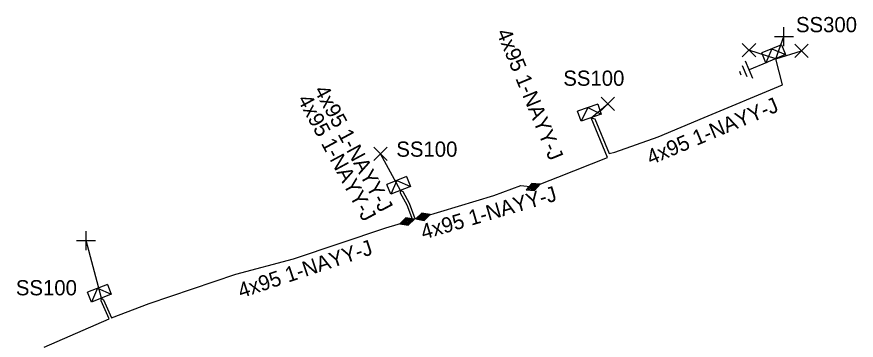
# Model space of a CAD drawing. Extents: x -763093 to -760976, y -1155572 to -1152009.
# Drawn here: x -761473.8 to -761418.6, y -1155041.4 to -1155020.2 of the extents above; entities that cross this region are included whole.
import ezdxf

# ---------------------------------------------------------------- set-up
doc = ezdxf.new("R2010")
doc.units = 0
for name, color, linetype in [('Vrstva 1', 7, 'Continuous'), ('Vrstva 14', 7, 'Continuous'), ('Vrstva 15', 7, 'Continuous'), ('Vrstva 19', 7, 'Continuous'), ('Vrstva 31', 7, 'Continuous'), ('Vrstva 33', 7, 'Continuous'), ('Vrstva 34', 7, 'Continuous'), ('Vrstva 4', 7, 'Continuous'), ('Vrstva 5', 7, 'Continuous'), ('Vrstva 59', 7, 'Continuous'), ('Vrstva 6', 7, 'Continuous'), ('Vrstva 9', 7, 'Continuous')]:
    doc.layers.add(name, color=color, linetype=linetype)

# ---------------------------------------------------------------- blocks, each defined once
blk = doc.blocks.new('NN870')
at = {"layer": 'Vrstva 4'}
for points in [[(0, -0.251), (0.5, 0.001), (0, 0.249), (-0.5, 0.001), (0, -0.251)], [(0.37, -0.003), (0, 0.186), (-0.362, 0.001), (0, -0.188), (0.37, -0.003)], [(0.245, -0.003), (0, 0.123), (-0.252, -0.003), (0, -0.125), (0.245, -0.003)], [(0.122, -0.003), (0, 0.06), (-0.13, -0.003), (0, -0.062), (0.122, -0.003)]]:
    blk.add_lwpolyline(points, dxfattribs=at)
blk = doc.blocks.new('NN800')
at = {"layer": 'Vrstva 1'}
for points in [[(-0.442, 0.442), (0.442, -0.442)], [(-0.442, -0.442), (0.442, 0.442)]]:
    blk.add_lwpolyline(points, dxfattribs=at)
blk = doc.blocks.new('NN630')
at = {"layer": 'Vrstva 9'}
for points in [[(-0.003, -0.7), (-0.703, 0)], [(-0.703, -0.7), (-0.703, 0), (0.697, 0), (0.697, -0.7)], [(-0.003, -0.7), (0.697, 0)], [(-0.703, -0.7), (0.697, -0.7)]]:
    blk.add_lwpolyline(points, dxfattribs=at)
blk = doc.blocks.new('NN810')
at = {"layer": 'Vrstva 14'}
for points in [[(0.004, -0.64), (0.004, -1.89)], [(0.629, -1.89), (-0.621, -1.89)], [(0.388, -2.2), (-0.399, -2.2)], [(0.004, -2.515), (-0.124, -2.515)], [(0.137, -2.515), (0.004, -2.515)]]:
    blk.add_lwpolyline(points, dxfattribs=at)

msp = doc.modelspace()

# ---------------------------------------------------------------- linework, layer by layer
at = {"layer": 'Vrstva 5'}
for points in [[(-761436.03, -1155026.81), (-761435.78, -1155026.892), (-761434.839, -1155029.165), (-761434.484, -1155029.067), (-761431.62, -1155028.06), (-761428.6, -1155026.79), (-761423.44, -1155024.65), (-761423.89, -1155022.93)], [(-761439.85, -1155031.36), (-761438.225, -1155030.717), (-761434.95, -1155029.42), (-761436.03, -1155026.81)], [(-761447.086, -1155033.324), (-761442.44, -1155031.93), (-761440.646, -1155031.279), (-761439.85, -1155031.36)], [(-761447.086, -1155033.324), (-761447.594, -1155033.457), (-761447.979, -1155032.458), (-761448.395, -1155031.686), (-761448.56, -1155031.59), (-761448.583, -1155031.759), (-761448.161, -1155032.542), (-761447.78, -1155033.532), (-761448.136, -1155033.639)], [(-761471.99, -1155041.91), (-761467.736, -1155040.047), (-761468.257, -1155038.852), (-761468.24, -1155038.68), (-761468.09, -1155038.781), (-761467.579, -1155039.982), (-761465.1, -1155039.02), (-761459.4, -1155037.09), (-761455.6, -1155036.09), (-761449.54, -1155034.06), (-761448.136, -1155033.639)]]:
    msp.add_lwpolyline(points, dxfattribs=at)
at = {"layer": 'Vrstva 59'}
for points in [[(-761423.89, -1155022.93), (-761423.35, -1155021.472)], [(-761423.89, -1155022.93), (-761425.652, -1155022.371)], [(-761423.89, -1155022.93), (-761422.206, -1155022.41)], [(-761436.03, -1155026.81), (-761434.937, -1155025.894)], [(-761448.56, -1155031.59), (-761449.883, -1155029.192)], [(-761468.24, -1155038.68), (-761469.246, -1155034.891)]]:
    msp.add_lwpolyline(points, dxfattribs=at)

# ---------------------------------------------------------------- block references
at = {"layer": 'Vrstva 15', "rotation": -67.47481384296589}
msp.add_blockref('NN810', (-761423.89, -1155022.93), dxfattribs=at)
at = {"layer": 'Vrstva 19'}
for p, rotation in [((-761439.85, -1155031.36), 21.59952231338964), ((-761447.086, -1155033.324), 16.699015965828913), ((-761448.136, -1155033.639), -162.93800326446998)]:
    msp.add_blockref('NN870', p, dxfattribs=dict(at, rotation=rotation))
at = {"layer": 'Vrstva 31'}
for p, rotation in [((-761423.89, -1155022.93), -157.47481383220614), ((-761436.03, -1155026.81), -160.5845346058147), ((-761448.56, -1155031.59), -158.36912439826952), ((-761468.24, -1155038.68), -158.73873607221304)]:
    msp.add_blockref('NN630', p, dxfattribs=dict(at, rotation=rotation))
at = {"layer": 'Vrstva 34', "rotation": 45}
for p in [(-761423.35, -1155021.472), (-761469.246, -1155034.891)]:
    msp.add_blockref('NN800', p, dxfattribs=at)
at = {"layer": 'Vrstva 34'}
for p in [(-761425.652, -1155022.371), (-761422.206, -1155022.41), (-761434.937, -1155025.894), (-761449.883, -1155029.192)]:
    msp.add_blockref('NN800', p, dxfattribs=at)

# ---------------------------------------------------------------- texts
at = {"layer": 'Vrstva 33'}
for s, p in [('SS300', (-761422.564, -1155021.187)), ('SS100', (-761437.862, -1155024.71)), ('SS100', (-761448.843, -1155029.377)), ('SS100', (-761473.862, -1155038.493))]:
    msp.add_text(s, height=1, dxfattribs=at).set_placement(p)
at = {"layer": 'Vrstva 6'}
for rotation, p in [(292.479, (-761442.278, -1155021.196)), (298.301, (-761454.271, -1155025.007)), (298.301, (-761455.368, -1155025.61)), (22.808, (-761432.119, -1155029.933)), (16.314, (-761447.062, -1155034.833)), (18.52, (-761459.059, -1155038.697))]:
    msp.add_text('4x95 1-NAYY-J', height=1, rotation=rotation, dxfattribs=at).set_placement(p)

doc.saveas('drawing.dxf')
